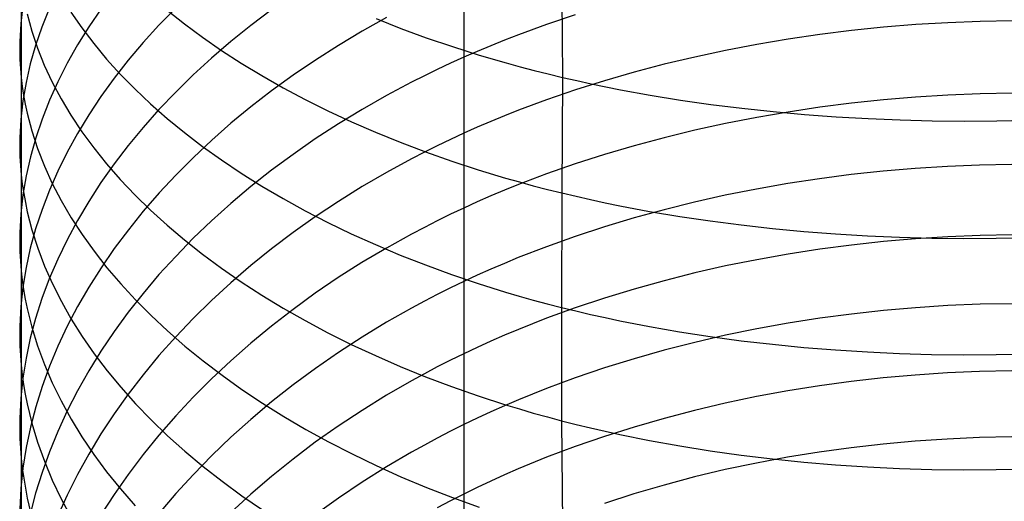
# Model space of a CAD drawing. Extents: x -383 to 1849, y -1185 to -529.
# Tile 497 of 656: x 397 to 412, y -1071 to -1064. Entities that reach past the tile are written whole.
import ezdxf

# ---------------------------------------------------------------- set-up
doc = ezdxf.new("R2010")
doc.units = 0
doc.layers.add('PREDEFINITO', color=7, linetype='CONTINUOUS')

msp = doc.modelspace()

# ---------------------------------------------------------------- linework, layer by layer
at = {"layer": 'PREDEFINITO'}
for p, q in [((397.028, -1061.539, 652.442), (397.028, -1064.547, 650.593)), ((405.261, -1062.759, 666.037), (405.271, -1064.545, 665.11)), ((403.768, -1063.038, 635.218), (403.769, -1064.215, 634.29)), ((397.053, -1063.45, 648.982), (397.021, -1063.724, 649.384)), ((397.456, -1063.503, 646.089), (397.344, -1063.781, 646.477)), ((398.245, -1063.501, 643.286), (398.058, -1063.774, 643.651)), ((399.382, -1063.488, 640.629), (399.127, -1063.749, 640.96)), ((400.841, -1063.516, 638.166), (400.524, -1063.755, 638.455)), ((397.118, -1063.577, 652.34), (397.189, -1063.84, 652.744)), ((397.786, -1063.55, 655.688), (397.952, -1063.792, 656.08)), ((399.251, -1063.52, 659.276), (399.514, -1063.729, 659.634)), ((402.592, -1063.634, 635.938), (402.221, -1063.842, 636.177)), ((402.434, -1063.65, 663.445), (402.812, -1063.799, 663.718)), ((405.468, -1063.593, 633.656), (405.031, -1063.74, 633.814)), ((397.021, -1063.724, 649.384), (397.006, -1063.999, 649.787)), ((397.344, -1063.781, 646.477), (397.247, -1064.061, 646.868)), ((398.058, -1063.774, 643.651), (397.886, -1064.051, 644.02)), ((397.952, -1063.792, 656.08), (398.133, -1064.03, 656.468)), ((399.127, -1063.749, 640.96), (398.886, -1064.014, 641.298)), ((399.514, -1063.729, 659.634), (399.791, -1063.934, 659.986)), ((400.524, -1063.755, 638.455), (400.22, -1064, 638.753)), ((402.812, -1063.799, 663.718), (403.199, -1063.941, 663.98)), ((405.031, -1063.74, 633.814), (404.601, -1063.897, 633.983)), ((410.163, -1063.782, 631.777), (409.676, -1063.832, 631.82)), ((410.653, -1063.742, 631.745), (410.163, -1063.782, 631.777)), ((411.144, -1063.712, 631.724), (410.653, -1063.742, 631.745)), ((411.635, -1063.692, 631.714), (411.144, -1063.712, 631.724)), ((412.127, -1063.682, 631.716), (411.635, -1063.692, 631.714)), ((397.189, -1063.84, 652.744), (397.276, -1064.101, 653.147)), ((399.791, -1063.934, 659.986), (400.079, -1064.134, 660.33)), ((402.221, -1063.842, 636.177), (401.86, -1064.058, 636.425)), ((403.199, -1063.941, 663.98), (403.596, -1064.076, 664.231)), ((404.601, -1063.897, 633.983), (404.39, -1063.979, 634.072)), ((408.709, -1063.963, 631.941), (408.231, -1064.044, 632.018)), ((409.191, -1063.893, 631.875), (408.709, -1063.963, 631.941)), ((409.676, -1063.832, 631.82), (409.191, -1063.893, 631.875)), ((397.006, -1063.999, 649.787), (397.005, -1064.136, 649.989)), ((397.247, -1064.061, 646.868), (397.167, -1064.341, 647.261)), ((397.276, -1064.101, 653.147), (397.38, -1064.36, 653.548)), ((397.886, -1064.051, 644.02), (397.729, -1064.33, 644.393)), ((398.133, -1064.03, 656.468), (398.329, -1064.266, 656.852)), ((398.886, -1064.014, 641.298), (398.658, -1064.284, 641.642)), ((400.22, -1064, 638.753), (399.928, -1064.251, 639.058)), ((401.86, -1064.058, 636.425), (401.509, -1064.281, 636.684)), ((403.596, -1064.076, 664.231), (404.002, -1064.205, 664.47)), ((404.18, -1064.063, 634.164), (403.973, -1064.15, 634.258)), ((404.39, -1063.979, 634.072), (404.18, -1064.063, 634.164)), ((408.231, -1064.044, 632.018), (407.757, -1064.135, 632.106)), ((397.005, -1064.136, 649.989), (397.008, -1064.273, 650.19)), ((398.329, -1064.266, 656.852), (398.538, -1064.498, 657.23)), ((399.928, -1064.251, 639.058), (399.648, -1064.508, 639.37)), ((400.079, -1064.134, 660.33), (400.38, -1064.329, 660.666)), ((403.769, -1064.239, 634.355), (403.566, -1064.331, 634.455)), ((403.973, -1064.15, 634.258), (403.769, -1064.239, 634.355)), ((403.769, -1064.215, 634.29), (403.769, -1065.375, 633.339)), ((404.002, -1064.205, 664.47), (404.417, -1064.326, 664.696)), ((407.288, -1064.236, 632.206), (406.824, -1064.346, 632.317)), ((407.757, -1064.135, 632.106), (407.288, -1064.236, 632.206)), ((397.008, -1064.273, 650.19), (397.016, -1064.41, 650.392)), ((397.016, -1064.41, 650.392), (397.028, -1064.547, 650.593)), ((397.167, -1064.341, 647.261), (397.102, -1064.623, 647.656)), ((397.38, -1064.36, 653.548), (397.5, -1064.617, 653.946)), ((397.729, -1064.33, 644.393), (397.586, -1064.612, 644.769)), ((398.658, -1064.284, 641.642), (398.444, -1064.558, 641.991)), ((400.38, -1064.329, 660.666), (400.693, -1064.518, 660.994)), ((401.509, -1064.281, 636.684), (401.17, -1064.512, 636.951)), ((403.566, -1064.331, 634.455), (403.366, -1064.425, 634.558)), ((404.417, -1064.326, 664.696), (404.627, -1064.384, 664.805)), ((404.627, -1064.384, 664.805), (404.84, -1064.439, 664.91)), ((406.824, -1064.346, 632.317), (406.365, -1064.467, 632.438)), ((397.028, -1064.547, 650.593), (397.044, -1064.683, 650.794)), ((397.028, -1064.547, 650.593), (397.029, -1066.033, 649.641)), ((398.444, -1064.558, 641.991), (398.243, -1064.835, 642.345)), ((398.538, -1064.498, 657.23), (398.762, -1064.726, 657.603)), ((399.648, -1064.508, 639.37), (399.381, -1064.77, 639.689)), ((400.693, -1064.518, 660.994), (401.018, -1064.703, 661.313)), ((401.17, -1064.512, 636.951), (400.843, -1064.75, 637.227)), ((403.169, -1064.521, 634.664), (402.974, -1064.619, 634.772)), ((403.366, -1064.425, 634.558), (403.169, -1064.521, 634.664)), ((404.84, -1064.439, 664.91), (405.054, -1064.493, 665.012)), ((405.054, -1064.493, 665.012), (405.271, -1064.545, 665.11)), ((405.271, -1064.545, 665.11), (405.261, -1066.308, 664.14)), ((405.271, -1064.545, 665.11), (405.49, -1064.595, 665.205)), ((406.365, -1064.467, 632.438), (405.914, -1064.597, 632.571)), ((397.044, -1064.683, 650.794), (397.065, -1064.819, 650.995)), ((397.102, -1064.623, 647.656), (397.054, -1064.905, 648.052)), ((397.586, -1064.612, 644.769), (397.458, -1064.895, 645.149)), ((397.5, -1064.617, 653.946), (397.635, -1064.872, 654.341)), ((401.018, -1064.703, 661.313), (401.353, -1064.881, 661.624)), ((402.974, -1064.619, 634.772), (402.592, -1064.823, 634.996)), ((405.914, -1064.597, 632.571), (405.469, -1064.738, 632.715)), ((405.49, -1064.595, 665.205), (405.71, -1064.644, 665.297)), ((405.71, -1064.644, 665.297), (405.933, -1064.69, 665.385)), ((405.933, -1064.69, 665.385), (406.157, -1064.734, 665.47)), ((397.065, -1064.819, 650.995), (397.09, -1064.955, 651.196)), ((398.243, -1064.835, 642.345), (398.057, -1065.116, 642.704)), ((398.762, -1064.726, 657.603), (398.999, -1064.951, 657.97)), ((399.381, -1064.77, 639.689), (399.126, -1065.037, 640.016)), ((400.843, -1064.75, 637.227), (400.527, -1064.994, 637.511)), ((402.592, -1064.823, 634.996), (402.22, -1065.035, 635.23)), ((405.469, -1064.738, 632.715), (405.031, -1064.888, 632.87)), ((406.157, -1064.734, 665.47), (406.61, -1064.816, 665.63)), ((406.61, -1064.816, 665.63), (407.07, -1064.891, 665.776)), ((410.652, -1064.849, 630.8), (410.163, -1064.89, 630.832)), ((411.143, -1064.818, 630.78), (410.652, -1064.849, 630.8)), ((411.634, -1064.798, 630.771), (411.143, -1064.818, 630.78)), ((412.126, -1064.788, 630.772), (411.634, -1064.798, 630.771)), ((397.054, -1064.905, 648.052), (397.022, -1065.187, 648.449)), ((397.09, -1064.955, 651.196), (397.119, -1065.091, 651.396)), ((397.458, -1064.895, 645.149), (397.346, -1065.181, 645.532)), ((397.635, -1064.872, 654.341), (397.786, -1065.124, 654.733)), ((398.999, -1064.951, 657.97), (399.25, -1065.171, 658.331)), ((400.527, -1064.994, 637.511), (400.222, -1065.245, 637.804)), ((401.353, -1064.881, 661.624), (401.7, -1065.054, 661.924)), ((405.031, -1064.888, 632.87), (404.601, -1065.048, 633.036)), ((407.07, -1064.891, 665.776), (407.535, -1064.957, 665.908)), ((407.535, -1064.957, 665.908), (408.005, -1065.016, 666.028)), ((408.005, -1065.016, 666.028), (408.48, -1065.067, 666.133)), ((409.191, -1065.002, 630.928), (408.709, -1065.074, 630.992)), ((409.675, -1064.941, 630.874), (409.191, -1065.002, 630.928)), ((410.163, -1064.89, 630.832), (409.675, -1064.941, 630.874)), ((397.119, -1065.091, 651.396), (397.19, -1065.362, 651.796)), ((397.786, -1065.124, 654.733), (397.952, -1065.374, 655.121)), ((398.057, -1065.116, 642.704), (397.885, -1065.399, 643.068)), ((399.126, -1065.037, 640.016), (398.885, -1065.309, 640.348)), ((401.7, -1065.054, 661.924), (402.057, -1065.221, 662.215)), ((402.22, -1065.035, 635.23), (401.859, -1065.255, 635.474)), ((404.39, -1065.132, 633.124), (404.18, -1065.218, 633.214)), ((404.601, -1065.048, 633.036), (404.39, -1065.132, 633.124)), ((408.231, -1065.157, 631.068), (407.757, -1065.249, 631.154)), ((408.709, -1065.074, 630.992), (408.231, -1065.157, 631.068)), ((408.48, -1065.067, 666.133), (408.959, -1065.111, 666.226)), ((408.959, -1065.111, 666.226), (409.442, -1065.146, 666.304)), ((409.442, -1065.146, 666.304), (409.928, -1065.174, 666.37)), ((397.022, -1065.187, 648.449), (397.007, -1065.469, 648.847)), ((397.346, -1065.181, 645.532), (397.249, -1065.468, 645.917)), ((398.885, -1065.309, 640.348), (398.657, -1065.586, 640.686)), ((399.25, -1065.171, 658.331), (399.513, -1065.387, 658.685)), ((400.222, -1065.245, 637.804), (399.93, -1065.503, 638.104)), ((401.859, -1065.255, 635.474), (401.508, -1065.483, 635.727)), ((402.057, -1065.221, 662.215), (402.424, -1065.381, 662.496)), ((403.973, -1065.307, 633.306), (403.769, -1065.398, 633.402)), ((404.18, -1065.218, 633.214), (403.973, -1065.307, 633.306)), ((407.757, -1065.249, 631.154), (407.287, -1065.352, 631.252)), ((409.928, -1065.174, 666.37), (410.415, -1065.194, 666.422)), ((410.415, -1065.194, 666.422), (410.905, -1065.207, 666.461)), ((410.905, -1065.207, 666.461), (411.396, -1065.212, 666.486)), ((411.396, -1065.212, 666.486), (411.888, -1065.21, 666.499)), ((411.888, -1065.21, 666.499), (412.38, -1065.199, 666.498)), ((397.249, -1065.468, 645.917), (397.168, -1065.756, 646.305)), ((397.19, -1065.362, 651.796), (397.278, -1065.631, 652.194)), ((397.885, -1065.399, 643.068), (397.727, -1065.686, 643.435)), ((397.952, -1065.374, 655.121), (398.133, -1065.62, 655.504)), ((399.513, -1065.387, 658.685), (399.79, -1065.598, 659.033)), ((402.424, -1065.381, 662.496), (402.802, -1065.535, 662.766)), ((403.769, -1065.398, 633.402), (403.566, -1065.492, 633.5)), ((403.769, -1065.375, 633.339), (403.768, -1066.515, 632.364)), ((406.823, -1065.465, 631.36), (406.365, -1065.588, 631.48)), ((407.287, -1065.352, 631.252), (406.823, -1065.465, 631.36)), ((397.007, -1065.469, 648.847), (397.006, -1065.611, 649.045)), ((397.006, -1065.611, 649.045), (397.009, -1065.752, 649.244)), ((398.657, -1065.586, 640.686), (398.443, -1065.866, 641.03)), ((399.93, -1065.503, 638.104), (399.65, -1065.766, 638.411)), ((399.79, -1065.598, 659.033), (400.079, -1065.805, 659.373)), ((401.508, -1065.483, 635.727), (401.169, -1065.719, 635.989)), ((402.802, -1065.535, 662.766), (403.189, -1065.682, 663.025)), ((403.366, -1065.588, 633.601), (403.169, -1065.686, 633.705)), ((403.566, -1065.492, 633.5), (403.366, -1065.588, 633.601)), ((406.365, -1065.588, 631.48), (405.913, -1065.721, 631.61)), ((397.009, -1065.752, 649.244), (397.017, -1065.892, 649.443)), ((397.168, -1065.756, 646.305), (397.103, -1066.045, 646.694)), ((397.278, -1065.631, 652.194), (397.382, -1065.898, 652.589)), ((397.727, -1065.686, 643.435), (397.585, -1065.975, 643.806)), ((398.133, -1065.62, 655.504), (398.329, -1065.863, 655.883)), ((399.65, -1065.766, 638.411), (399.383, -1066.034, 638.725)), ((401.169, -1065.719, 635.989), (400.841, -1065.962, 636.26)), ((403.169, -1065.686, 633.705), (402.974, -1065.787, 633.811)), ((403.189, -1065.682, 663.025), (403.586, -1065.822, 663.272)), ((405.913, -1065.721, 631.61), (405.468, -1065.864, 631.751)), ((397.017, -1065.892, 649.443), (397.029, -1066.033, 649.641)), ((397.382, -1065.898, 652.589), (397.502, -1066.163, 652.982)), ((398.443, -1065.866, 641.03), (398.242, -1066.15, 641.378)), ((398.329, -1065.863, 655.883), (398.538, -1066.103, 656.258)), ((400.079, -1065.805, 659.373), (400.379, -1066.006, 659.705)), ((402.974, -1065.787, 633.811), (402.592, -1065.995, 634.031)), ((403.586, -1065.822, 663.272), (403.991, -1065.955, 663.508)), ((405.468, -1065.864, 631.751), (405.031, -1066.017, 631.903)), ((411.136, -1065.903, 629.811), (410.646, -1065.934, 629.831)), ((411.627, -1065.883, 629.802), (411.136, -1065.903, 629.811)), ((412.119, -1065.873, 629.804), (411.627, -1065.883, 629.802)), ((397.029, -1066.033, 649.641), (397.028, -1067.494, 648.65)), ((397.029, -1066.033, 649.641), (397.045, -1066.174, 649.84)), ((397.103, -1066.045, 646.694), (397.055, -1066.335, 647.084)), ((397.585, -1065.975, 643.806), (397.457, -1066.266, 644.18)), ((399.383, -1066.034, 638.725), (399.129, -1066.308, 639.046)), ((400.379, -1066.006, 659.705), (400.692, -1066.202, 660.029)), ((400.841, -1065.962, 636.26), (400.525, -1066.211, 636.539)), ((402.592, -1065.995, 634.031), (402.22, -1066.211, 634.262)), ((403.991, -1065.955, 663.508), (404.406, -1066.08, 663.732)), ((405.031, -1066.017, 631.903), (404.601, -1066.181, 632.066)), ((409.67, -1066.028, 629.904), (409.186, -1066.091, 629.956)), ((410.157, -1065.976, 629.862), (409.67, -1066.028, 629.904)), ((410.646, -1065.934, 629.831), (410.157, -1065.976, 629.862)), ((397.045, -1066.174, 649.84), (397.066, -1066.314, 650.038)), ((397.502, -1066.163, 652.982), (397.638, -1066.425, 653.373)), ((398.242, -1066.15, 641.378), (398.056, -1066.438, 641.732)), ((398.538, -1066.103, 656.258), (398.762, -1066.339, 656.626)), ((400.525, -1066.211, 636.539), (400.221, -1066.468, 636.826)), ((400.692, -1066.202, 660.029), (401.016, -1066.393, 660.345)), ((402.22, -1066.211, 634.262), (401.859, -1066.437, 634.501)), ((404.601, -1066.181, 632.066), (404.39, -1066.266, 632.152)), ((404.406, -1066.08, 663.732), (404.617, -1066.14, 663.839)), ((404.617, -1066.14, 663.839), (404.829, -1066.198, 663.943)), ((404.829, -1066.198, 663.943), (405.044, -1066.254, 664.043)), ((408.704, -1066.164, 630.02), (408.227, -1066.248, 630.094)), ((409.186, -1066.091, 629.956), (408.704, -1066.164, 630.02)), ((397.055, -1066.335, 647.084), (397.023, -1066.625, 647.475)), ((397.066, -1066.314, 650.038), (397.091, -1066.454, 650.236)), ((397.457, -1066.266, 644.18), (397.345, -1066.559, 644.557)), ((398.762, -1066.339, 656.626), (398.999, -1066.571, 656.99)), ((399.129, -1066.308, 639.046), (398.888, -1066.586, 639.373)), ((404.18, -1066.354, 632.24), (403.973, -1066.445, 632.331)), ((404.39, -1066.266, 632.152), (404.18, -1066.354, 632.24)), ((405.044, -1066.254, 664.043), (405.261, -1066.308, 664.14)), ((405.261, -1066.308, 664.14), (405.259, -1068.054, 663.14)), ((405.261, -1066.308, 664.14), (405.479, -1066.359, 664.234)), ((405.479, -1066.359, 664.234), (405.7, -1066.409, 664.325)), ((407.753, -1066.343, 630.179), (407.284, -1066.447, 630.275)), ((408.227, -1066.248, 630.094), (407.753, -1066.343, 630.179)), ((397.091, -1066.454, 650.236), (397.12, -1066.593, 650.434)), ((397.638, -1066.425, 653.373), (397.79, -1066.685, 653.759)), ((398.056, -1066.438, 641.732), (397.884, -1066.729, 642.09)), ((400.221, -1066.468, 636.826), (399.929, -1066.731, 637.12)), ((401.016, -1066.393, 660.345), (401.352, -1066.578, 660.651)), ((401.859, -1066.437, 634.501), (401.508, -1066.67, 634.75)), ((403.973, -1066.445, 632.331), (403.768, -1066.538, 632.425)), ((403.768, -1066.515, 632.364), (403.768, -1067.636, 631.367)), ((405.7, -1066.409, 664.325), (405.922, -1066.457, 664.412)), ((405.922, -1066.457, 664.412), (406.146, -1066.503, 664.496)), ((406.146, -1066.503, 664.496), (406.6, -1066.588, 664.654)), ((407.284, -1066.447, 630.275), (406.821, -1066.563, 630.381)), ((397.023, -1066.625, 647.475), (397.007, -1066.915, 647.867)), ((397.12, -1066.593, 650.434), (397.191, -1066.872, 650.828)), ((397.345, -1066.559, 644.557), (397.248, -1066.854, 644.937)), ((398.888, -1066.586, 639.373), (398.66, -1066.869, 639.705)), ((398.999, -1066.571, 656.99), (399.25, -1066.799, 657.347)), ((401.352, -1066.578, 660.651), (401.698, -1066.756, 660.948)), ((403.566, -1066.633, 632.521), (403.366, -1066.731, 632.621)), ((403.768, -1066.538, 632.425), (403.566, -1066.633, 632.521)), ((406.821, -1066.563, 630.381), (406.363, -1066.688, 630.498)), ((406.6, -1066.588, 664.654), (407.06, -1066.665, 664.799)), ((407.06, -1066.665, 664.799), (407.525, -1066.735, 664.93)), ((397.884, -1066.729, 642.09), (397.726, -1067.023, 642.451)), ((397.79, -1066.685, 653.759), (397.956, -1066.943, 654.143)), ((399.25, -1066.799, 657.347), (399.514, -1067.022, 657.697)), ((399.929, -1066.731, 637.12), (399.649, -1066.999, 637.422)), ((401.508, -1066.67, 634.75), (401.169, -1066.911, 635.008)), ((401.698, -1066.756, 660.948), (402.055, -1066.929, 661.236)), ((403.366, -1066.731, 632.621), (403.169, -1066.832, 632.722)), ((406.363, -1066.688, 630.498), (405.911, -1066.824, 630.626)), ((407.525, -1066.735, 664.93), (407.996, -1066.796, 665.048)), ((407.996, -1066.796, 665.048), (408.471, -1066.849, 665.152)), ((397.007, -1066.915, 647.867), (397.006, -1067.06, 648.063)), ((397.248, -1066.854, 644.937), (397.167, -1067.149, 645.319)), ((397.191, -1066.872, 650.828), (397.279, -1067.148, 651.22)), ((397.956, -1066.943, 654.143), (398.138, -1067.197, 654.522)), ((398.66, -1066.869, 639.705), (398.445, -1067.156, 640.043)), ((401.169, -1066.911, 635.008), (400.841, -1067.16, 635.274)), ((402.055, -1066.929, 661.236), (402.423, -1067.095, 661.513)), ((402.974, -1066.934, 632.827), (402.591, -1067.147, 633.043)), ((403.169, -1066.832, 632.722), (402.974, -1066.934, 632.827)), ((405.911, -1066.824, 630.626), (405.467, -1066.97, 630.765)), ((408.471, -1066.849, 665.152), (408.95, -1066.894, 665.244)), ((408.95, -1066.894, 665.244), (409.433, -1066.931, 665.322)), ((409.433, -1066.931, 665.322), (409.919, -1066.961, 665.387)), ((409.919, -1066.961, 665.387), (410.407, -1066.982, 665.439)), ((411.635, -1066.955, 628.82), (411.143, -1066.976, 628.829)), ((412.127, -1066.946, 628.823), (411.635, -1066.955, 628.82)), ((397.006, -1067.06, 648.063), (397.009, -1067.205, 648.259)), ((397.726, -1067.023, 642.451), (397.584, -1067.319, 642.817)), ((399.649, -1066.999, 637.422), (399.382, -1067.274, 637.73)), ((399.514, -1067.022, 657.697), (399.79, -1067.241, 658.041)), ((402.423, -1067.095, 661.513), (402.8, -1067.254, 661.78)), ((405.467, -1066.97, 630.765), (405.03, -1067.127, 630.914)), ((409.676, -1067.102, 628.918), (409.191, -1067.166, 628.969)), ((410.163, -1067.049, 628.878), (409.676, -1067.102, 628.918)), ((410.652, -1067.007, 628.848), (410.163, -1067.049, 628.878)), ((410.407, -1066.982, 665.439), (410.897, -1066.995, 665.477)), ((411.143, -1066.976, 628.829), (410.652, -1067.007, 628.848)), ((410.897, -1066.995, 665.477), (411.389, -1067.001, 665.503)), ((411.389, -1067.001, 665.503), (411.881, -1066.999, 665.515)), ((411.881, -1066.999, 665.515), (412.373, -1066.989, 665.514)), ((397.009, -1067.205, 648.259), (397.017, -1067.35, 648.455)), ((397.167, -1067.149, 645.319), (397.103, -1067.446, 645.702)), ((397.279, -1067.148, 651.22), (397.383, -1067.423, 651.61)), ((398.138, -1067.197, 654.522), (398.334, -1067.448, 654.896)), ((398.445, -1067.156, 640.043), (398.245, -1067.447, 640.386)), ((399.79, -1067.241, 658.041), (400.079, -1067.454, 658.377)), ((400.841, -1067.16, 635.274), (400.525, -1067.415, 635.549)), ((402.591, -1067.147, 633.043), (402.219, -1067.368, 633.269)), ((402.8, -1067.254, 661.78), (403.188, -1067.406, 662.036)), ((405.03, -1067.127, 630.914), (404.6, -1067.294, 631.074)), ((408.709, -1067.24, 629.031), (408.231, -1067.325, 629.103)), ((409.191, -1067.166, 628.969), (408.709, -1067.24, 629.031)), ((397.017, -1067.35, 648.455), (397.028, -1067.494, 648.65)), ((397.584, -1067.319, 642.817), (397.456, -1067.618, 643.185)), ((399.382, -1067.274, 637.73), (399.127, -1067.553, 638.045)), ((400.525, -1067.415, 635.549), (400.221, -1067.678, 635.831)), ((402.219, -1067.368, 633.269), (401.858, -1067.598, 633.504)), ((403.188, -1067.406, 662.036), (403.584, -1067.551, 662.281)), ((404.389, -1067.381, 631.158), (404.18, -1067.471, 631.245)), ((404.6, -1067.294, 631.074), (404.389, -1067.381, 631.158)), ((408.231, -1067.325, 629.103), (407.757, -1067.421, 629.186)), ((397.028, -1067.494, 648.65), (397.044, -1067.638, 648.846)), ((397.028, -1067.494, 648.65), (397.028, -1068.933, 647.63)), ((397.103, -1067.446, 645.702), (397.054, -1067.744, 646.086)), ((397.383, -1067.423, 651.61), (397.504, -1067.695, 651.998)), ((398.245, -1067.447, 640.386), (398.058, -1067.742, 640.734)), ((398.334, -1067.448, 654.896), (398.544, -1067.695, 655.266)), ((399.127, -1067.553, 638.045), (398.886, -1067.838, 638.366)), ((400.079, -1067.454, 658.377), (400.38, -1067.662, 658.706)), ((403.584, -1067.551, 662.281), (403.99, -1067.688, 662.514)), ((403.973, -1067.563, 631.334), (403.768, -1067.658, 631.426)), ((404.18, -1067.471, 631.245), (403.973, -1067.563, 631.334)), ((407.288, -1067.527, 629.28), (406.824, -1067.645, 629.383)), ((407.757, -1067.421, 629.186), (407.288, -1067.527, 629.28)), ((397.044, -1067.638, 648.846), (397.065, -1067.782, 649.041)), ((397.456, -1067.618, 643.185), (397.344, -1067.918, 643.556)), ((397.504, -1067.695, 651.998), (397.64, -1067.965, 652.382)), ((398.544, -1067.695, 655.266), (398.768, -1067.938, 655.63)), ((400.221, -1067.678, 635.831), (399.929, -1067.946, 636.121)), ((400.38, -1067.662, 658.706), (400.693, -1067.865, 659.026)), ((401.858, -1067.598, 633.504), (401.508, -1067.836, 633.748)), ((403.768, -1067.658, 631.426), (403.566, -1067.755, 631.521)), ((403.768, -1067.636, 631.367), (403.768, -1068.738, 630.349)), ((403.99, -1067.688, 662.514), (404.405, -1067.818, 662.735)), ((406.824, -1067.645, 629.383), (406.365, -1067.772, 629.498)), ((397.054, -1067.744, 646.086), (397.022, -1068.041, 646.472)), ((397.065, -1067.782, 649.041), (397.09, -1067.926, 649.236)), ((398.058, -1067.742, 640.734), (397.886, -1068.04, 641.086)), ((398.886, -1067.838, 638.366), (398.658, -1068.127, 638.693)), ((400.693, -1067.865, 659.026), (401.017, -1068.062, 659.339)), ((401.508, -1067.836, 633.748), (401.169, -1068.082, 634.001)), ((403.366, -1067.855, 631.618), (403.169, -1067.958, 631.718)), ((403.566, -1067.755, 631.521), (403.366, -1067.855, 631.618)), ((404.405, -1067.818, 662.735), (404.615, -1067.88, 662.841)), ((406.365, -1067.772, 629.498), (405.913, -1067.91, 629.623)), ((397.09, -1067.926, 649.236), (397.119, -1068.07, 649.431)), ((397.344, -1067.918, 643.556), (397.247, -1068.22, 643.93)), ((397.64, -1067.965, 652.382), (397.791, -1068.233, 652.764)), ((398.768, -1067.938, 655.63), (399.006, -1068.177, 655.989)), ((399.929, -1067.946, 636.121), (399.649, -1068.221, 636.417)), ((403.169, -1067.958, 631.718), (402.974, -1068.062, 631.82)), ((404.615, -1067.88, 662.841), (404.828, -1067.94, 662.944)), ((404.828, -1067.94, 662.944), (405.042, -1067.998, 663.043)), ((405.042, -1067.998, 663.043), (405.259, -1068.054, 663.14)), ((405.913, -1067.91, 629.623), (405.468, -1068.059, 629.758)), ((411.635, -1068.005, 627.814), (411.143, -1068.026, 627.822)), ((412.127, -1067.996, 627.816), (411.635, -1068.005, 627.814)), ((397.022, -1068.041, 646.472), (397.007, -1068.339, 646.858)), ((397.119, -1068.07, 649.431), (397.189, -1068.356, 649.819)), ((397.886, -1068.04, 641.086), (397.729, -1068.341, 641.442)), ((398.658, -1068.127, 638.693), (398.444, -1068.421, 639.025)), ((401.169, -1068.082, 634.001), (400.841, -1068.336, 634.263)), ((401.017, -1068.062, 659.339), (401.353, -1068.253, 659.642)), ((402.974, -1068.062, 631.82), (402.592, -1068.279, 632.032)), ((405.468, -1068.059, 629.758), (405.031, -1068.218, 629.904)), ((405.259, -1068.054, 663.14), (405.478, -1068.107, 663.233)), ((405.259, -1068.054, 663.14), (405.26, -1069.78, 662.105)), ((405.478, -1068.107, 663.233), (405.698, -1068.159, 663.322)), ((405.698, -1068.159, 663.322), (405.921, -1068.208, 663.408)), ((409.676, -1068.154, 627.909), (409.191, -1068.219, 627.959)), ((410.163, -1068.1, 627.87), (409.676, -1068.154, 627.909)), ((410.652, -1068.058, 627.841), (410.163, -1068.1, 627.87)), ((411.143, -1068.026, 627.822), (410.652, -1068.058, 627.841)), ((397.247, -1068.22, 643.93), (397.167, -1068.524, 644.306)), ((397.791, -1068.233, 652.764), (397.958, -1068.497, 653.141)), ((399.006, -1068.177, 655.989), (399.257, -1068.412, 656.341)), ((399.649, -1068.221, 636.417), (399.381, -1068.502, 636.721)), ((401.353, -1068.253, 659.642), (401.699, -1068.438, 659.936)), ((402.592, -1068.279, 632.032), (402.221, -1068.505, 632.253)), ((405.031, -1068.218, 629.904), (404.601, -1068.388, 630.061)), ((405.921, -1068.208, 663.408), (406.145, -1068.256, 663.492)), ((406.145, -1068.256, 663.492), (406.598, -1068.344, 663.648)), ((408.709, -1068.294, 628.019), (408.231, -1068.381, 628.089)), ((409.191, -1068.219, 627.959), (408.709, -1068.294, 628.019)), ((397.007, -1068.339, 646.858), (397.006, -1068.488, 647.051)), ((397.189, -1068.356, 649.819), (397.277, -1068.64, 650.206)), ((397.729, -1068.341, 641.442), (397.586, -1068.644, 641.801)), ((398.444, -1068.421, 639.025), (398.243, -1068.718, 639.361)), ((399.257, -1068.412, 656.341), (399.521, -1068.642, 656.688)), ((400.841, -1068.336, 634.263), (400.524, -1068.597, 634.532)), ((401.699, -1068.438, 659.936), (402.056, -1068.616, 660.221)), ((404.601, -1068.388, 630.061), (404.39, -1068.477, 630.143)), ((406.598, -1068.344, 663.648), (407.058, -1068.424, 663.791)), ((407.058, -1068.424, 663.791), (407.524, -1068.496, 663.921)), ((408.231, -1068.381, 628.089), (407.757, -1068.478, 628.17)), ((397.006, -1068.488, 647.051), (397.009, -1068.636, 647.244)), ((397.167, -1068.524, 644.306), (397.102, -1068.828, 644.683)), ((397.958, -1068.497, 653.141), (398.139, -1068.759, 653.515)), ((399.381, -1068.502, 636.721), (399.127, -1068.788, 637.03)), ((400.524, -1068.597, 634.532), (400.22, -1068.865, 634.809)), ((402.221, -1068.505, 632.253), (401.86, -1068.74, 632.484)), ((402.056, -1068.616, 660.221), (402.424, -1068.788, 660.495)), ((404.18, -1068.568, 630.228), (403.973, -1068.662, 630.315)), ((404.39, -1068.477, 630.143), (404.18, -1068.568, 630.228)), ((407.287, -1068.586, 628.262), (406.823, -1068.705, 628.363)), ((407.757, -1068.478, 628.17), (407.287, -1068.586, 628.262)), ((407.524, -1068.496, 663.921), (407.994, -1068.56, 664.037)), ((407.994, -1068.56, 664.037), (408.47, -1068.615, 664.141)), ((408.47, -1068.615, 664.141), (408.949, -1068.662, 664.232)), ((397.009, -1068.636, 647.244), (397.017, -1068.785, 647.437)), ((397.277, -1068.64, 650.206), (397.381, -1068.922, 650.591)), ((397.586, -1068.644, 641.801), (397.458, -1068.95, 642.163)), ((398.243, -1068.718, 639.361), (398.057, -1069.019, 639.703)), ((398.139, -1068.759, 653.515), (398.335, -1069.017, 653.884)), ((399.521, -1068.642, 656.688), (399.798, -1068.868, 657.027)), ((401.86, -1068.74, 632.484), (401.509, -1068.983, 632.724)), ((403.769, -1068.759, 630.405), (403.566, -1068.858, 630.498)), ((403.768, -1068.738, 630.349), (403.769, -1069.819, 629.308)), ((403.973, -1068.662, 630.315), (403.769, -1068.759, 630.405)), ((406.823, -1068.705, 628.363), (406.365, -1068.835, 628.475)), ((408.949, -1068.662, 664.232), (409.432, -1068.701, 664.309)), ((409.432, -1068.701, 664.309), (409.918, -1068.732, 664.374)), ((409.918, -1068.732, 664.374), (410.406, -1068.754, 664.425)), ((410.406, -1068.754, 664.425), (410.896, -1068.768, 664.464)), ((411.88, -1068.773, 664.502), (412.372, -1068.763, 664.501)), ((397.017, -1068.785, 647.437), (397.028, -1068.933, 647.63)), ((397.102, -1068.828, 644.683), (397.054, -1069.133, 645.062)), ((399.127, -1068.788, 637.03), (398.886, -1069.079, 637.346)), ((399.798, -1068.868, 657.027), (400.088, -1069.088, 657.359)), ((400.22, -1068.865, 634.809), (399.928, -1069.14, 635.093)), ((402.424, -1068.788, 660.495), (402.801, -1068.953, 660.759)), ((403.566, -1068.858, 630.498), (403.366, -1068.96, 630.593)), ((406.365, -1068.835, 628.475), (405.913, -1068.976, 628.597)), ((410.896, -1068.768, 664.464), (411.388, -1068.775, 664.489)), ((411.388, -1068.775, 664.489), (411.88, -1068.773, 664.502)), ((397.028, -1068.933, 647.63), (397.044, -1069.082, 647.822)), ((397.028, -1068.933, 647.63), (397.029, -1070.353, 646.582)), ((397.458, -1068.95, 642.163), (397.346, -1069.257, 642.529)), ((397.381, -1068.922, 650.591), (397.5, -1069.202, 650.972)), ((398.057, -1069.019, 639.703), (397.885, -1069.324, 640.048)), ((398.335, -1069.017, 653.884), (398.546, -1069.271, 654.248)), ((401.509, -1068.983, 632.724), (401.17, -1069.234, 632.972)), ((402.801, -1068.953, 660.759), (403.189, -1069.11, 661.013)), ((403.169, -1069.064, 630.69), (402.974, -1069.171, 630.791)), ((403.366, -1068.96, 630.593), (403.169, -1069.064, 630.69)), ((405.913, -1068.976, 628.597), (405.468, -1069.127, 628.73)), ((411.136, -1069.052, 626.792), (410.646, -1069.084, 626.811)), ((411.627, -1069.031, 626.785), (411.136, -1069.052, 626.792)), ((412.119, -1069.021, 626.787), (411.627, -1069.031, 626.785)), ((397.054, -1069.133, 645.062), (397.022, -1069.438, 645.441)), ((397.044, -1069.082, 647.822), (397.065, -1069.229, 648.015)), ((397.5, -1069.202, 650.972), (397.636, -1069.479, 651.351)), ((398.886, -1069.079, 637.346), (398.658, -1069.375, 637.667)), ((399.928, -1069.14, 635.093), (399.648, -1069.42, 635.384)), ((400.088, -1069.088, 657.359), (400.389, -1069.303, 657.684)), ((402.974, -1069.171, 630.791), (402.592, -1069.392, 630.998)), ((403.189, -1069.11, 661.013), (403.585, -1069.26, 661.255)), ((405.468, -1069.127, 628.73), (405.031, -1069.289, 628.872)), ((409.67, -1069.182, 626.877), (409.186, -1069.248, 626.926)), ((410.157, -1069.128, 626.839), (409.67, -1069.182, 626.877)), ((410.646, -1069.084, 626.811), (410.157, -1069.128, 626.839)), ((397.065, -1069.229, 648.015), (397.09, -1069.377, 648.207)), ((397.346, -1069.257, 642.529), (397.249, -1069.567, 642.896)), ((397.885, -1069.324, 640.048), (397.727, -1069.631, 640.398)), ((398.546, -1069.271, 654.248), (398.77, -1069.521, 654.607)), ((400.389, -1069.303, 657.684), (400.702, -1069.512, 658.001)), ((401.17, -1069.234, 632.972), (400.843, -1069.493, 633.229)), ((403.585, -1069.26, 661.255), (403.991, -1069.402, 661.486)), ((405.031, -1069.289, 628.872), (404.601, -1069.462, 629.025)), ((408.704, -1069.325, 626.985), (408.227, -1069.413, 627.054)), ((409.186, -1069.248, 626.926), (408.704, -1069.325, 626.985)), ((397.022, -1069.438, 645.441), (397.007, -1069.744, 645.822)), ((397.09, -1069.377, 648.207), (397.119, -1069.524, 648.399)), ((397.636, -1069.479, 651.351), (397.787, -1069.754, 651.727)), ((398.658, -1069.375, 637.667), (398.444, -1069.675, 637.993)), ((399.648, -1069.42, 635.384), (399.381, -1069.707, 635.682)), ((400.843, -1069.493, 633.229), (400.527, -1069.759, 633.493)), ((400.702, -1069.512, 658.001), (401.027, -1069.715, 658.309)), ((402.592, -1069.392, 630.998), (402.22, -1069.622, 631.215)), ((403.991, -1069.402, 661.486), (404.406, -1069.537, 661.704)), ((404.601, -1069.462, 629.025), (404.39, -1069.553, 629.106)), ((407.753, -1069.512, 627.133), (407.284, -1069.623, 627.222)), ((408.227, -1069.413, 627.054), (407.753, -1069.512, 627.133)), ((397.119, -1069.524, 648.399), (397.19, -1069.818, 648.781)), ((397.249, -1069.567, 642.896), (397.168, -1069.877, 643.266)), ((397.727, -1069.631, 640.398), (397.584, -1069.942, 640.751)), ((398.77, -1069.521, 654.607), (399.008, -1069.767, 654.96)), ((402.22, -1069.622, 631.215), (401.858, -1069.861, 631.441)), ((404.18, -1069.646, 629.189), (403.973, -1069.741, 629.274)), ((404.39, -1069.553, 629.106), (404.18, -1069.646, 629.189)), ((404.406, -1069.537, 661.704), (404.616, -1069.601, 661.809)), ((404.616, -1069.601, 661.809), (404.829, -1069.663, 661.911)), ((404.829, -1069.663, 661.911), (405.044, -1069.723, 662.009)), ((407.284, -1069.623, 627.222), (406.821, -1069.744, 627.322)), ((397.007, -1069.744, 645.822), (397.006, -1069.896, 646.012)), ((397.19, -1069.818, 648.781), (397.277, -1070.109, 649.162)), ((397.787, -1069.754, 651.727), (397.953, -1070.026, 652.099)), ((398.444, -1069.675, 637.993), (398.243, -1069.98, 638.325)), ((399.008, -1069.767, 654.96), (399.259, -1070.008, 655.308)), ((399.381, -1069.707, 635.682), (399.126, -1069.999, 635.986)), ((400.527, -1069.759, 633.493), (400.222, -1070.032, 633.765)), ((401.027, -1069.715, 658.309), (401.363, -1069.912, 658.609)), ((403.973, -1069.741, 629.274), (403.769, -1069.84, 629.362)), ((405.044, -1069.723, 662.009), (405.26, -1069.78, 662.105)), ((405.26, -1069.78, 662.105), (405.479, -1069.836, 662.196)), ((405.26, -1069.78, 662.105), (405.272, -1071.488, 661.042)), ((406.821, -1069.744, 627.322), (406.363, -1069.876, 627.431)), ((397.006, -1069.896, 646.012), (397.009, -1070.049, 646.202)), ((397.168, -1069.877, 643.266), (397.103, -1070.189, 643.637)), ((397.584, -1069.942, 640.751), (397.457, -1070.254, 641.107)), ((401.363, -1069.912, 658.609), (401.71, -1070.103, 658.9)), ((401.858, -1069.861, 631.441), (401.508, -1070.108, 631.676)), ((403.566, -1069.941, 629.453), (403.366, -1070.044, 629.546)), ((403.769, -1069.84, 629.362), (403.566, -1069.941, 629.453)), ((403.769, -1069.819, 629.308), (403.768, -1070.878, 628.247)), ((405.479, -1069.836, 662.196), (405.7, -1069.889, 662.285)), ((405.7, -1069.889, 662.285), (405.922, -1069.941, 662.371)), ((406.363, -1069.876, 627.431), (405.911, -1070.019, 627.551)), ((405.922, -1069.941, 662.371), (406.146, -1069.99, 662.453)), ((397.009, -1070.049, 646.202), (397.017, -1070.201, 646.392)), ((397.277, -1070.109, 649.162), (397.381, -1070.399, 649.541)), ((397.953, -1070.026, 652.099), (398.134, -1070.294, 652.467)), ((398.243, -1069.98, 638.325), (398.057, -1070.288, 638.66)), ((399.126, -1069.999, 635.986), (398.885, -1070.297, 636.296)), ((399.259, -1070.008, 655.308), (399.523, -1070.245, 655.649)), ((400.222, -1070.032, 633.765), (399.93, -1070.312, 634.043)), ((401.508, -1070.108, 631.676), (401.169, -1070.364, 631.919)), ((401.71, -1070.103, 658.9), (402.067, -1070.287, 659.181)), ((403.366, -1070.044, 629.546), (403.169, -1070.151, 629.642)), ((405.911, -1070.019, 627.551), (405.467, -1070.173, 627.68)), ((406.146, -1069.99, 662.453), (406.6, -1070.081, 662.607)), ((406.6, -1070.081, 662.607), (407.059, -1070.164, 662.749)), ((410.645, -1070.092, 625.762), (410.156, -1070.136, 625.789)), ((411.135, -1070.059, 625.744), (410.645, -1070.092, 625.762)), ((411.626, -1070.038, 625.737), (411.135, -1070.059, 625.744)), ((412.117, -1070.028, 625.739), (411.626, -1070.038, 625.737)), ((397.017, -1070.201, 646.392), (397.029, -1070.353, 646.582)), ((397.103, -1070.189, 643.637), (397.055, -1070.501, 644.009)), ((397.457, -1070.254, 641.107), (397.345, -1070.569, 641.466)), ((399.523, -1070.245, 655.649), (399.8, -1070.477, 655.984)), ((402.974, -1070.259, 629.74), (402.592, -1070.484, 629.943)), ((403.169, -1070.151, 629.642), (402.974, -1070.259, 629.74)), ((405.467, -1070.173, 627.68), (405.03, -1070.338, 627.82)), ((407.059, -1070.164, 662.749), (407.525, -1070.239, 662.877)), ((407.525, -1070.239, 662.877), (407.996, -1070.305, 662.993)), ((409.185, -1070.258, 625.874), (408.703, -1070.336, 625.931)), ((409.669, -1070.191, 625.827), (409.185, -1070.258, 625.874)), ((410.156, -1070.136, 625.789), (409.669, -1070.191, 625.827)), ((397.029, -1070.353, 646.582), (397.028, -1071.751, 645.504)), ((397.029, -1070.353, 646.582), (397.045, -1070.505, 646.771)), ((397.381, -1070.399, 649.541), (397.501, -1070.687, 649.917)), ((398.057, -1070.288, 638.66), (397.885, -1070.6, 639)), ((398.134, -1070.294, 652.467), (398.329, -1070.559, 652.831)), ((398.885, -1070.297, 636.296), (398.657, -1070.599, 636.611)), ((399.93, -1070.312, 634.043), (399.65, -1070.599, 634.329)), ((401.169, -1070.364, 631.919), (400.841, -1070.628, 632.17)), ((402.067, -1070.287, 659.181), (402.435, -1070.464, 659.452)), ((405.03, -1070.338, 627.82), (404.6, -1070.514, 627.97)), ((407.996, -1070.305, 662.993), (408.471, -1070.362, 663.096)), ((408.703, -1070.336, 625.931), (408.226, -1070.426, 625.999)), ((408.471, -1070.362, 663.096), (408.95, -1070.411, 663.185)), ((408.95, -1070.411, 663.185), (409.433, -1070.451, 663.262)), ((397.055, -1070.501, 644.009), (397.023, -1070.814, 644.383)), ((397.045, -1070.505, 646.771), (397.066, -1070.657, 646.961)), ((398.329, -1070.559, 652.831), (398.539, -1070.82, 653.19)), ((399.8, -1070.477, 655.984), (400.089, -1070.703, 656.311)), ((402.592, -1070.484, 629.943), (402.22, -1070.718, 630.155)), ((402.435, -1070.464, 659.452), (402.813, -1070.634, 659.713)), ((404.6, -1070.514, 627.97), (404.389, -1070.606, 628.048)), ((407.752, -1070.526, 626.076), (407.284, -1070.638, 626.163)), ((408.226, -1070.426, 625.999), (407.752, -1070.526, 626.076)), ((409.433, -1070.451, 663.262), (409.919, -1070.483, 663.326)), ((409.919, -1070.483, 663.326), (410.407, -1070.507, 663.377)), ((410.407, -1070.507, 663.377), (410.897, -1070.522, 663.415)), ((410.897, -1070.522, 663.415), (411.389, -1070.528, 663.44)), ((411.389, -1070.528, 663.44), (411.881, -1070.526, 663.453)), ((411.881, -1070.526, 663.453), (412.374, -1070.516, 663.452)), ((397.066, -1070.657, 646.961), (397.091, -1070.809, 647.15)), ((397.345, -1070.569, 641.466), (397.248, -1070.885, 641.827)), ((397.501, -1070.687, 649.917), (397.637, -1070.971, 650.291)), ((397.885, -1070.6, 639), (397.727, -1070.914, 639.344)), ((398.657, -1070.599, 636.611), (398.443, -1070.905, 636.932)), ((399.65, -1070.599, 634.329), (399.383, -1070.891, 634.621)), ((400.089, -1070.703, 656.311), (400.391, -1070.924, 656.631)), ((400.841, -1070.628, 632.17), (400.525, -1070.899, 632.429)), ((402.813, -1070.634, 659.713), (403.2, -1070.796, 659.963)), ((404.18, -1070.701, 628.129), (403.973, -1070.798, 628.213)), ((404.389, -1070.606, 628.048), (404.18, -1070.701, 628.129)), ((407.284, -1070.638, 626.163), (406.82, -1070.762, 626.26)), ((397.023, -1070.814, 644.383), (397.007, -1071.127, 644.757)), ((397.091, -1070.809, 647.15), (397.12, -1070.96, 647.339)), ((398.539, -1070.82, 653.19), (398.762, -1071.078, 653.544)), ((402.22, -1070.718, 630.155), (401.859, -1070.962, 630.376)), ((403.2, -1070.796, 659.963), (403.597, -1070.951, 660.203)), ((403.973, -1070.798, 628.213), (403.768, -1070.898, 628.299)), ((406.82, -1070.762, 626.26), (406.362, -1070.896, 626.367)), ((397.12, -1070.96, 647.339), (397.191, -1071.261, 647.716)), ((397.248, -1070.885, 641.827), (397.167, -1071.203, 642.19)), ((397.727, -1070.914, 639.344), (397.585, -1071.232, 639.691)), ((397.637, -1070.971, 650.291), (397.788, -1071.254, 650.661)), ((398.443, -1070.905, 636.932), (398.242, -1071.216, 637.257)), ((399.383, -1070.891, 634.621), (399.129, -1071.189, 634.919)), ((400.525, -1070.899, 632.429), (400.22, -1071.178, 632.696)), ((400.391, -1070.924, 656.631), (400.704, -1071.139, 656.943)), ((401.859, -1070.962, 630.376), (401.508, -1071.214, 630.606)), ((403.566, -1071.001, 628.387), (403.366, -1071.106, 628.478)), ((403.768, -1070.898, 628.299), (403.566, -1071.001, 628.387)), ((403.597, -1070.951, 660.203), (404.003, -1071.098, 660.431)), ((403.768, -1070.878, 628.247), (403.768, -1071.917, 627.165)), ((406.362, -1070.896, 626.367), (405.911, -1071.042, 626.484))]:
    msp.add_line(p, q, dxfattribs=at)

doc.saveas('drawing.dxf')
